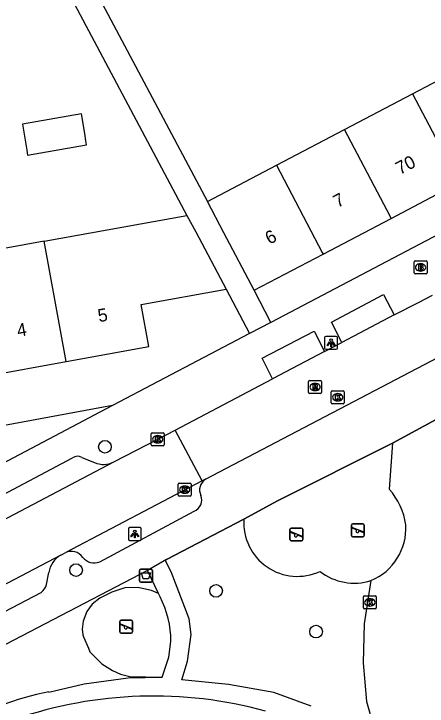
# Model space of a CAD drawing. Extents: x 163010 to 163853, y 382793 to 383982.
# Drawn here: x 163464.5 to 163496.4, y 383570.7 to 383624.2 of the extents above; entities that cross this region are included whole.
import ezdxf

# ---------------------------------------------------------------- set-up
doc = ezdxf.new("R2010")
doc.units = 0
for name, color, linetype in [('IMGEO_Afvalbak', 7, 'Continuous'), ('IMGEO_Boom', 7, 'Continuous'), ('IMGEO_Brandkraan', 7, 'Continuous'), ('IMGEO_Groenvoorziening', 7, 'Continuous'), ('IMGEO_Hek', 7, 'Continuous'), ('IMGEO_Kolk', 7, 'Continuous'), ('IMGEO_Lichtpunt', 7, 'Continuous'), ('IMGEO_Pand', 7, 'Continuous'), ('IMGEO_Pand_nummerreeks', 7, 'Continuous'), ('IMGEO_Rijbaan_lokaal_open', 7, 'Continuous'), ('IMGEO_Rioolput', 7, 'Continuous'), ('IMGEO_Speelvoorziening', 7, 'Continuous'), ('IMGEO_Voetpad_gesloten', 7, 'Continuous'), ('IMGEO_Voetpad_open', 7, 'Continuous')]:
    doc.layers.add(name, color=color, linetype=linetype)

msp = doc.modelspace()

# ---------------------------------------------------------------- linework, layer by layer
at = {"layer": 'IMGEO_Afvalbak'}
for p, q in [((163474.199, 383580.415), (163474.199, 383581.215)), ((163474.199, 383581.215), (163474.199, 383580.415)), ((163474.299, 383581.315), (163475.089, 383581.315)), ((163475.089, 383581.315), (163474.299, 383581.315)), ((163475.189, 383581.215), (163475.189, 383580.415)), ((163475.189, 383580.415), (163475.189, 383581.215)), ((163475.089, 383580.315), (163474.299, 383580.315)), ((163474.299, 383580.315), (163475.089, 383580.315))]:
    msp.add_line(p, q, dxfattribs=at)
msp.add_lwpolyline([(163474.342, 383581.029), (163475.046, 383581.029), (163474.897, 383580.559), (163474.491, 383580.559), (163474.342, 383581.029)], dxfattribs=at)
for centre, start, end in [((163474.299, 383581.215), 90, 180), ((163474.299, 383581.215), 90, 180), ((163475.089, 383581.215), 0, 90), ((163475.089, 383581.215), 360, 90), ((163474.299, 383580.415), 180, 270), ((163474.299, 383580.415), 180, 270), ((163475.089, 383580.415), 270, 0), ((163475.089, 383580.415), 270, 0)]:
    msp.add_arc(centre, 0.1, start, end, dxfattribs=at)
at = {"layer": 'IMGEO_Boom'}
for centre in [(163471.527, 383590.769), (163469.291, 383581.241), (163480.108, 383579.643), (163487.835, 383576.493)]:
    msp.add_circle(centre, 0.489, dxfattribs=at)
at = {"layer": 'IMGEO_Brandkraan'}
for p, q in [((163495.41, 383604.198), (163495.41, 383605.05)), ((163495.485, 383605.124), (163496.337, 383605.124)), ((163495.898, 383604.904), (163495.923, 383604.904)), ((163496.411, 383605.05), (163496.411, 383604.198)), ((163495.921, 383604.344), (163495.896, 383604.344)), ((163496.337, 383604.124), (163495.485, 383604.124))]:
    msp.add_line(p, q, dxfattribs=at)
for points in [[(163495.41, 383604.198), (163495.41, 383605.05)], [(163495.485, 383605.124), (163496.337, 383605.124)], [(163495.758, 383604.824), (163495.758, 383604.424), (163495.971, 383604.424)], [(163495.989, 383604.824), (163495.758, 383604.824)], [(163495.937, 383604.743), (163495.883, 383604.743), (163495.883, 383604.667)], [(163496.411, 383605.05), (163496.411, 383604.198)], [(163495.883, 383604.667), (163495.936, 383604.667)], [(163495.945, 383604.591), (163495.883, 383604.591), (163495.883, 383604.51)], [(163495.883, 383604.51), (163495.945, 383604.51)], [(163496.337, 383604.124), (163495.485, 383604.124)]]:
    msp.add_lwpolyline(points, dxfattribs=at)
for centre, radius, start, end in [((163495.487, 383605.048), 0.0765, 91.552, 178.448), ((163495.487, 383605.048), 0.0765, 91.552, 178.448), ((163495.938, 383604.705), 0.0379, 267.8285, 90.9355), ((163495.993, 383604.679), 0.145, 59.4692, 91.5367), ((163496.018, 383604.726), 0.0922, 285.5137, 58.1501), ((163496.335, 383605.048), 0.0765, 1.552, 88.448), ((163496.335, 383605.048), 0.0765, 1.552, 88.448), ((163495.487, 383604.2), 0.0765, 181.552, 268.448), ((163495.487, 383604.2), 0.0765, 181.552, 268.448), ((163495.946, 383604.55), 0.0404, 269.8759, 90.5077), ((163495.977, 383604.675), 0.251, 268.6676, 293.5347), ((163496.023, 383604.534), 0.105, 301.3115, 78.989), ((163496.335, 383604.2), 0.0765, 271.552, 358.448), ((163496.335, 383604.2), 0.0765, 271.552, 358.448)]:
    msp.add_arc(centre, radius, start, end, dxfattribs=at)
for centre, major_axis, ratio, start_param, end_param in [((163495.897, 383604.624), (-0.387, 0.002), 0.722429, 4.712389, 7.853982), ((163495.922, 383604.624), (-0.39, 0.002), 0.717154, 1.570796, 4.712389)]:
    msp.add_ellipse(centre, major_axis=major_axis, ratio=ratio, start_param=start_param, end_param=end_param, dxfattribs=at)
at = {"layer": 'IMGEO_Groenvoorziening'}
msp.add_lwpolyline([(163475.652, 383579.449), (163475.132, 383579.677), (163474.079, 383579.907), (163473.075, 383579.874), (163472.07, 383579.545), (163471.126, 383579.069), (163470.535, 383578.623), (163470.123, 383578.054), (163469.84, 383577.299), (163469.767, 383576.684), (163469.816, 383576.237), (163469.858, 383576.084), (163470.244, 383575.208), (163470.363, 383574.937), (163471.284, 383574.003), (163472.101, 383573.497), (163472.72, 383573.204), (163473.437, 383573.016), (163475.956, 383572.983)], dxfattribs=at)
for centre, radius, start, end in [((163486.398, 383584.912), 4.151, 176.2477, 294.827), ((163490.773, 383584.502), 4.266, 231.9068, 287.8166)]:
    msp.add_arc(centre, radius, start, end, dxfattribs=at)
at = {"layer": 'IMGEO_Hek'}
for points in [[(163493.744, 383591.049), (163502.183, 383595.625)], [(163484.853, 383586.589), (163493.744, 383591.049)], [(163482.256, 383585.184), (163484.853, 383586.589)], [(163476.288, 383582.075), (163482.256, 383585.184)], [(163474.824, 383581.222), (163451.072, 383568.864)]]:
    msp.add_lwpolyline(points, dxfattribs=at)
at = {"layer": 'IMGEO_Kolk'}
for p, q in [((163489.086, 383595.097), (163489.938, 383595.097)), ((163489.011, 383594.171), (163489.011, 383595.023)), ((163489.499, 383594.877), (163489.524, 383594.877)), ((163490.012, 383595.023), (163490.012, 383594.171)), ((163489.938, 383594.097), (163489.086, 383594.097)), ((163489.522, 383594.317), (163489.497, 383594.317)), ((163475.104, 383590.928), (163475.104, 383591.78)), ((163475.179, 383591.854), (163476.031, 383591.854)), ((163475.592, 383591.634), (163475.617, 383591.634)), ((163476.105, 383591.78), (163476.105, 383590.928)), ((163476.031, 383590.854), (163475.179, 383590.854)), ((163475.615, 383591.074), (163475.59, 383591.074)), ((163477.189, 383587.035), (163477.189, 383587.887)), ((163477.264, 383587.961), (163478.116, 383587.961)), ((163477.677, 383587.741), (163477.702, 383587.741)), ((163478.19, 383587.887), (163478.19, 383587.035)), ((163477.7, 383587.181), (163477.675, 383587.181)), ((163478.116, 383586.961), (163477.264, 383586.961)), ((163491.491, 383578.321), (163491.491, 383579.173)), ((163491.566, 383579.247), (163492.418, 383579.247)), ((163491.979, 383579.027), (163492.004, 383579.027)), ((163492.492, 383579.173), (163492.492, 383578.321)), ((163492.418, 383578.247), (163491.566, 383578.247)), ((163492.002, 383578.467), (163491.977, 383578.467))]:
    msp.add_line(p, q, dxfattribs=at)
for points in [[(163489.086, 383595.097), (163489.938, 383595.097)], [(163489.011, 383594.171), (163489.011, 383595.023)], [(163489.332, 383594.797), (163489.455, 383594.797), (163489.455, 383594.646), (163489.585, 383594.797), (163489.749, 383594.797), (163489.603, 383594.646), (163489.756, 383594.397), (163489.604, 383594.397), (163489.519, 383594.561), (163489.455, 383594.494), (163489.455, 383594.397), (163489.332, 383594.397), (163489.332, 383594.797)], [(163490.012, 383595.023), (163490.012, 383594.171)], [(163489.938, 383594.097), (163489.086, 383594.097)], [(163475.104, 383590.928), (163475.104, 383591.78)], [(163475.179, 383591.854), (163476.031, 383591.854)], [(163475.425, 383591.554), (163475.548, 383591.554), (163475.548, 383591.403), (163475.678, 383591.554), (163475.842, 383591.554), (163475.696, 383591.403), (163475.849, 383591.154), (163475.697, 383591.154), (163475.612, 383591.318), (163475.548, 383591.251), (163475.548, 383591.154), (163475.425, 383591.154), (163475.425, 383591.554)], [(163476.105, 383591.78), (163476.105, 383590.928)], [(163476.031, 383590.854), (163475.179, 383590.854)], [(163477.189, 383587.035), (163477.189, 383587.887)], [(163477.264, 383587.961), (163478.116, 383587.961)], [(163477.51, 383587.661), (163477.633, 383587.661), (163477.633, 383587.51), (163477.763, 383587.661), (163477.927, 383587.661), (163477.781, 383587.51), (163477.934, 383587.261), (163477.782, 383587.261), (163477.697, 383587.425), (163477.633, 383587.358), (163477.633, 383587.261), (163477.51, 383587.261), (163477.51, 383587.661)], [(163478.19, 383587.887), (163478.19, 383587.035)], [(163478.116, 383586.961), (163477.264, 383586.961)], [(163491.491, 383578.321), (163491.491, 383579.173)], [(163491.566, 383579.247), (163492.418, 383579.247)], [(163492.492, 383579.173), (163492.492, 383578.321)], [(163491.812, 383578.947), (163491.935, 383578.947), (163491.935, 383578.796), (163492.065, 383578.947), (163492.229, 383578.947), (163492.083, 383578.796), (163492.236, 383578.547), (163492.084, 383578.547), (163491.999, 383578.711), (163491.935, 383578.644), (163491.935, 383578.547), (163491.812, 383578.547), (163491.812, 383578.947)], [(163492.418, 383578.247), (163491.566, 383578.247)]]:
    msp.add_lwpolyline(points, dxfattribs=at)
for centre, start, end in [((163489.088, 383595.021), 91.552, 178.448), ((163489.088, 383595.021), 91.552, 178.448), ((163489.936, 383595.021), 1.552, 88.448), ((163489.936, 383595.021), 1.552, 88.448), ((163489.088, 383594.173), 181.552, 268.448), ((163489.088, 383594.173), 181.552, 268.448), ((163489.936, 383594.173), 271.552, 358.448), ((163489.936, 383594.173), 271.552, 358.448), ((163475.181, 383591.778), 91.552, 178.448), ((163475.181, 383591.778), 91.552, 178.448), ((163476.029, 383591.778), 1.552, 88.448), ((163476.029, 383591.778), 1.552, 88.448), ((163475.181, 383590.93), 181.552, 268.448), ((163475.181, 383590.93), 181.552, 268.448), ((163476.029, 383590.93), 271.552, 358.448), ((163476.029, 383590.93), 271.552, 358.448), ((163477.266, 383587.885), 91.552, 178.448), ((163477.266, 383587.885), 91.552, 178.448), ((163478.114, 383587.885), 1.552, 88.448), ((163478.114, 383587.885), 1.552, 88.448), ((163477.266, 383587.037), 181.552, 268.448), ((163477.266, 383587.037), 181.552, 268.448), ((163478.114, 383587.037), 271.552, 358.448), ((163478.114, 383587.037), 271.552, 358.448), ((163491.568, 383579.171), 91.552, 178.448), ((163491.568, 383579.171), 91.552, 178.448), ((163492.416, 383579.171), 1.552, 88.448), ((163492.416, 383579.171), 1.552, 88.448), ((163491.568, 383578.323), 181.552, 268.448), ((163491.568, 383578.323), 181.552, 268.448), ((163492.416, 383578.323), 271.552, 358.448), ((163492.416, 383578.323), 271.552, 358.448)]:
    msp.add_arc(centre, 0.0765, start, end, dxfattribs=at)
for centre, major_axis, ratio, start_param, end_param in [((163489.498, 383594.597), (-0.387, 0.002), 0.722429, 4.712389, 7.853982), ((163489.523, 383594.597), (-0.39, 0.002), 0.717154, 1.570796, 4.712389), ((163475.591, 383591.354), (-0.387, 0.002), 0.722429, 4.712389, 7.853982), ((163475.616, 383591.354), (-0.39, 0.002), 0.717154, 1.570796, 4.712389), ((163477.676, 383587.461), (-0.387, 0.002), 0.722429, 4.712389, 7.853982), ((163477.701, 383587.461), (-0.39, 0.002), 0.717154, 1.570796, 4.712389), ((163491.978, 383578.747), (-0.387, 0.002), 0.722429, 4.712389, 7.853982), ((163492.003, 383578.747), (-0.39, 0.002), 0.717154, 1.570796, 4.712389)]:
    msp.add_ellipse(centre, major_axis=major_axis, ratio=ratio, start_param=start_param, end_param=end_param, dxfattribs=at)
at = {"layer": 'IMGEO_Lichtpunt'}
for p, q in [((163488.497, 383599.204), (163488.497, 383598.397)), ((163488.497, 383599.204), (163488.497, 383598.397)), ((163489.399, 383599.299), (163488.591, 383599.299)), ((163489.399, 383599.299), (163488.591, 383599.299)), ((163489.493, 383598.397), (163489.493, 383599.204)), ((163489.493, 383598.397), (163489.493, 383599.204)), ((163488.591, 383598.303), (163489.399, 383598.303)), ((163488.591, 383598.303), (163489.399, 383598.303)), ((163473.336, 383584.438), (163473.336, 383583.631)), ((163473.336, 383584.438), (163473.336, 383583.631)), ((163474.238, 383584.533), (163473.43, 383584.533)), ((163474.238, 383584.533), (163473.43, 383584.533)), ((163474.332, 383583.631), (163474.332, 383584.438)), ((163474.332, 383583.631), (163474.332, 383584.438)), ((163473.43, 383583.537), (163474.238, 383583.537)), ((163473.43, 383583.537), (163474.238, 383583.537))]:
    msp.add_line(p, q, dxfattribs=at)
for points in [[(163488.871, 383598.868), (163488.91, 383598.84), (163488.722, 383598.578), (163488.684, 383598.605), (163488.871, 383598.868)], [(163488.973, 383598.82), (163489.02, 383598.82), (163489.02, 383598.498), (163488.973, 383598.498), (163488.973, 383598.82)], [(163489.083, 383598.84), (163489.121, 383598.867), (163489.308, 383598.605), (163489.269, 383598.577), (163489.083, 383598.84)], [(163473.71, 383584.102), (163473.749, 383584.074), (163473.561, 383583.812), (163473.523, 383583.839), (163473.71, 383584.102)], [(163473.812, 383584.054), (163473.859, 383584.054), (163473.859, 383583.732), (163473.812, 383583.732), (163473.812, 383584.054)], [(163473.922, 383584.074), (163473.96, 383584.101), (163474.147, 383583.839), (163474.108, 383583.811), (163473.922, 383584.074)]]:
    msp.add_lwpolyline(points, dxfattribs=at)
for centre in [(163488.996, 383599.002), (163473.835, 383584.236)]:
    msp.add_circle(centre, 0.0994, dxfattribs=at)
for centre, start, end in [((163488.591, 383599.204), 90, 180), ((163488.591, 383599.204), 90, 180), ((163489.399, 383599.204), 0, 90), ((163489.399, 383599.204), 0, 90), ((163488.591, 383598.397), 180, 270), ((163488.591, 383598.397), 180, 270), ((163489.399, 383598.397), 270, 0), ((163489.399, 383598.397), 270, 360), ((163473.43, 383584.438), 90, 180), ((163473.43, 383584.438), 90, 180), ((163474.238, 383584.438), 0, 90), ((163474.238, 383584.438), 0, 90), ((163473.43, 383583.631), 180, 270), ((163473.43, 383583.631), 180, 270), ((163474.238, 383583.631), 270, 0), ((163474.238, 383583.631), 270, 360)]:
    msp.add_arc(centre, 0.0946, start, end, dxfattribs=at)
at = {"layer": 'IMGEO_Pand'}
for points in [[(163495.293, 383618.038), (163500, 383620.508), (163500.553, 383620.798)], [(163490.033, 383615.277), (163495.293, 383618.038)], [(163495.293, 383618.038), (163498.834, 383611.292), (163498.895, 383611.176)], [(163465.491, 383613.674), (163465.551, 383613.305), (163470.105, 383614.107), (163470.054, 383614.417), (163469.965, 383614.962), (163469.716, 383616.493), (163465.163, 383615.691), (163465.491, 383613.674)], [(163484.774, 383612.517), (163490.033, 383615.277)], [(163493.636, 383608.416), (163493.575, 383608.532), (163490.033, 383615.277)], [(163479.446, 383609.721), (163484.774, 383612.517)], [(163484.774, 383612.517), (163488.315, 383605.771), (163488.375, 383605.656)], [(163493.636, 383608.416), (163498.895, 383611.176)], [(163483.05, 383602.861), (163480.724, 383607.288), (163479.446, 383609.721)], [(163466.828, 383606.643), (163477.859, 383608.649)], [(163477.859, 383608.649), (163478.537, 383607.372), (163480.882, 383602.956)], [(163488.375, 383605.656), (163493.636, 383608.416)], [(163466.828, 383606.643), (163460.621, 383605.514)], [(163468.525, 383597.365), (163466.828, 383606.643)], [(163483.05, 383602.861), (163488.375, 383605.656)], [(163468.525, 383597.365), (163474.917, 383598.527), (163474.329, 383601.764), (163480.882, 383602.956)], [(163462.308, 383596.234), (163468.525, 383597.365)]]:
    msp.add_lwpolyline(points, dxfattribs=at)
at = {"layer": 'IMGEO_Rijbaan_lokaal_open'}
for points in [[(163493.883, 383600.952), (163495.76, 383601.925), (163496.842, 383602.483)], [(163493.883, 383600.952), (163489.839, 383598.828)], [(163488.5, 383598.125), (163489.839, 383598.828)], [(163479.288, 383588.263), (163498.927, 383598.534)], [(163488.5, 383598.125), (163484.483, 383596.015)], [(163476.959, 383592.064), (163484.483, 383596.015)], [(163472.21, 383589.602), (163475.602, 383591.351), (163476.959, 383592.064)], [(163479.039, 383588.133), (163476.959, 383592.064)], [(163449.529, 383577.687), (163450.513, 383578.228), (163457.282, 383581.762), (163472.21, 383589.602)], [(163479.039, 383588.133), (163468.454, 383582.579)], [(163479.288, 383588.263), (163479.039, 383588.133)], [(163468.111, 383582.399), (163452.684, 383574.326)], [(163468.111, 383582.399), (163468.454, 383582.579)]]:
    msp.add_lwpolyline(points, dxfattribs=at)
at = {"layer": 'IMGEO_Rioolput'}
for p, q in [((163487.257, 383594.961), (163487.257, 383595.813)), ((163487.332, 383595.887), (163488.184, 383595.887)), ((163487.745, 383595.667), (163487.77, 383595.667)), ((163488.258, 383595.813), (163488.258, 383594.961)), ((163487.768, 383595.107), (163487.743, 383595.107)), ((163488.184, 383594.887), (163487.332, 383594.887))]:
    msp.add_line(p, q, dxfattribs=at)
for points in [[(163487.257, 383594.961), (163487.257, 383595.813)], [(163487.332, 383595.887), (163488.184, 383595.887)], [(163488.258, 383595.813), (163488.258, 383594.961)], [(163487.846, 383595.585), (163487.594, 383595.587), (163487.594, 383595.187)], [(163487.594, 383595.187), (163487.718, 383595.187), (163487.718, 383595.349), (163487.729, 383595.349)], [(163487.772, 383595.506), (163487.718, 383595.506), (163487.718, 383595.425)], [(163487.718, 383595.425), (163487.77, 383595.425)], [(163487.776, 383595.32), (163487.847, 383595.187), (163487.987, 383595.187), (163487.922, 383595.313)], [(163488.184, 383594.887), (163487.332, 383594.887)]]:
    msp.add_lwpolyline(points, dxfattribs=at)
for centre, radius, start, end in [((163487.334, 383595.811), 0.0765, 91.552, 178.448), ((163487.334, 383595.811), 0.0765, 91.552, 178.448), ((163488.182, 383595.811), 0.0765, 1.552, 88.448), ((163488.182, 383595.811), 0.0765, 1.552, 88.448), ((163487.728, 383595.296), 0.0533, 26.0293, 88.6989), ((163487.754, 383595.614), 0.19, 274.7715, 282.9687), ((163487.778, 383595.41), 0.0964, 77.0061, 93.1865), ((163487.792, 383595.467), 0.0378, 276.6634, 79.6772), ((163487.845, 383595.475), 0.109, 350.3612, 89.416), ((163487.843, 383595.475), 0.112, 277.5842, 350.9817), ((163487.827, 383595.26), 0.108, 29.5134, 73.7905), ((163487.334, 383594.963), 0.0765, 181.552, 268.448), ((163487.334, 383594.963), 0.0765, 181.552, 268.448), ((163488.182, 383594.963), 0.0765, 271.552, 358.448), ((163488.182, 383594.963), 0.0765, 271.552, 358.448)]:
    msp.add_arc(centre, radius, start, end, dxfattribs=at)
for centre, major_axis, ratio, start_param, end_param in [((163487.744, 383595.387), (-0.387, 0.002), 0.722429, 4.712389, 7.853982), ((163487.769, 383595.387), (-0.39, 0.002), 0.717154, 1.570796, 4.712389)]:
    msp.add_ellipse(centre, major_axis=major_axis, ratio=ratio, start_param=start_param, end_param=end_param, dxfattribs=at)
at = {"layer": 'IMGEO_Speelvoorziening'}
for p, q in [((163485.823, 383583.598), (163485.823, 383584.398)), ((163485.823, 383584.398), (163485.823, 383583.598)), ((163485.923, 383584.498), (163486.713, 383584.498)), ((163486.713, 383584.498), (163485.923, 383584.498)), ((163486.813, 383584.398), (163486.813, 383583.598)), ((163486.813, 383583.598), (163486.813, 383584.398)), ((163490.571, 383583.923), (163490.571, 383584.723)), ((163490.571, 383584.723), (163490.571, 383583.923)), ((163490.954, 383584.351), (163490.615, 383584.488)), ((163490.64, 383584.548), (163491.516, 383584.195)), ((163490.671, 383584.823), (163491.461, 383584.823)), ((163491.461, 383584.823), (163490.671, 383584.823)), ((163491.561, 383584.723), (163491.561, 383583.923)), ((163491.561, 383583.923), (163491.561, 383584.723)), ((163486.206, 383584.026), (163485.867, 383584.163)), ((163485.892, 383584.223), (163486.768, 383583.87)), ((163486.744, 383583.81), (163486.404, 383583.947)), ((163491.492, 383584.135), (163491.152, 383584.272)), ((163486.713, 383583.498), (163485.923, 383583.498)), ((163485.923, 383583.498), (163486.713, 383583.498)), ((163491.461, 383583.823), (163490.671, 383583.823)), ((163490.671, 383583.823), (163491.461, 383583.823)), ((163472.668, 383576.47), (163472.668, 383577.27)), ((163472.668, 383577.27), (163472.668, 383576.47)), ((163473.051, 383576.898), (163472.712, 383577.035)), ((163472.737, 383577.095), (163473.613, 383576.742)), ((163472.768, 383577.37), (163473.558, 383577.37)), ((163473.558, 383577.37), (163472.768, 383577.37)), ((163473.658, 383577.27), (163473.658, 383576.47)), ((163473.658, 383576.47), (163473.658, 383577.27)), ((163473.558, 383576.37), (163472.768, 383576.37)), ((163472.768, 383576.37), (163473.558, 383576.37)), ((163473.589, 383576.682), (163473.249, 383576.819))]:
    msp.add_line(p, q, dxfattribs=at)
for centre, radius, start, end in [((163485.923, 383584.398), 0.1, 90, 180), ((163485.923, 383584.398), 0.1, 90, 180), ((163486.713, 383584.398), 0.1, 0, 90), ((163486.713, 383584.398), 0.1, 360, 90), ((163490.671, 383584.723), 0.1, 90, 180), ((163490.671, 383584.723), 0.1, 90, 180), ((163490.628, 383584.518), 0.0327, 68.078, 248.078), ((163491.461, 383584.723), 0.1, 0, 90), ((163491.461, 383584.723), 0.1, 360, 90), ((163485.88, 383584.193), 0.0327, 68.078, 248.078), ((163486.285, 383583.936), 0.12, 130.9928, 5.1632), ((163486.756, 383583.84), 0.0327, 248.078, 68.078), ((163490.671, 383583.923), 0.1, 180, 270), ((163490.671, 383583.923), 0.1, 180, 270), ((163491.033, 383584.261), 0.12, 130.9928, 5.1632), ((163491.461, 383583.923), 0.1, 270, 0), ((163491.461, 383583.923), 0.1, 270, 0), ((163491.504, 383584.165), 0.0327, 248.078, 68.078), ((163485.923, 383583.598), 0.1, 180, 270), ((163485.923, 383583.598), 0.1, 180, 270), ((163486.713, 383583.598), 0.1, 270, 0), ((163486.713, 383583.598), 0.1, 270, 0), ((163472.768, 383577.27), 0.1, 90, 180), ((163472.768, 383577.27), 0.1, 90, 180), ((163472.725, 383577.065), 0.0327, 68.078, 248.078), ((163473.13, 383576.808), 0.12, 130.9928, 5.1632), ((163473.558, 383577.27), 0.1, 0, 90), ((163473.558, 383577.27), 0.1, 360, 90), ((163472.768, 383576.47), 0.1, 180, 270), ((163472.768, 383576.47), 0.1, 180, 270), ((163473.558, 383576.47), 0.1, 270, 0), ((163473.558, 383576.47), 0.1, 270, 0), ((163473.601, 383576.712), 0.0327, 248.078, 68.078)]:
    msp.add_arc(centre, radius, start, end, dxfattribs=at)
at = {"layer": 'IMGEO_Voetpad_gesloten'}
msp.add_arc((163475.277, 383538.852), 32.665, 74.6195, 109.0604, dxfattribs=at)
at = {"layer": 'IMGEO_Voetpad_open'}
for points in [[(163573.296, 383648.71), (163573.963, 383647.424), (163500, 383608.597), (163496.281, 383606.645), (163484.352, 383600.383)], [(163470.685, 383629.601), (163467.663, 383627.853), (163477.859, 383608.649)], [(163471.825, 383628.445), (163470.061, 383627.398), (163479.446, 383609.721)], [(163480.882, 383602.956), (163482.707, 383599.519)], [(163484.352, 383600.383), (163483.05, 383602.861)], [(163516.226, 383602.973), (163502.183, 383595.625), (163493.744, 383591.049)], [(163489.839, 383598.828), (163489.018, 383600.406), (163493.039, 383602.527), (163493.883, 383600.952)], [(163484.352, 383600.383), (163482.707, 383599.519)], [(163482.707, 383599.519), (163472.11, 383593.956)], [(163484.483, 383596.015), (163483.674, 383597.625), (163487.689, 383599.71), (163488.5, 383598.125)], [(163472.11, 383593.956), (163446.651, 383589.25), (163442.383, 383588.465)], [(163472.11, 383593.956), (163459.945, 383587.552)], [(163493.744, 383591.049), (163484.853, 383586.589), (163482.256, 383585.184)], [(163493.744, 383591.049), (163493.487, 383587.506)], [(163462.793, 383586.617), (163469.015, 383589.922)], [(163469.747, 383589.943), (163470.715, 383589.561)], [(163471.137, 383581.892), (163478.412, 383585.802)], [(163482.256, 383585.184), (163476.288, 383582.075)], [(163476.288, 383582.075), (163474.824, 383581.222)], [(163487.454, 383570.736), (163484.566, 383571.797), (163481.07, 383572.405), (163477.476, 383572.762), (163477.901, 383574.221), (163478.176, 383576.276), (163478.041, 383577.472), (163476.648, 383581.114), (163476.196, 383581.956), (163476.288, 383582.075)], [(163474.824, 383581.222), (163451.072, 383568.864)], [(163475.652, 383579.449), (163474.824, 383581.222)], [(163467.022, 383580.14), (163467.192, 383581.066)], [(163492.078, 383580.441), (163491.559, 383577.09), (163491.465, 383574.077), (163491.745, 383571.09), (163492.285, 383569.185), (163492.83, 383568.018)], [(163455.894, 383573.918), (163466.587, 383579.528)], [(163475.781, 383579.174), (163475.652, 383579.449)], [(163475.956, 383572.983), (163476.465, 383574.525), (163476.622, 383575.74)], [(163467.18, 383571.829), (163469.91, 383572.467), (163473.333, 383572.913), (163475.956, 383572.983)]]:
    msp.add_lwpolyline(points, dxfattribs=at)
for centre, radius, start, end in [((163469.398, 383589.33), 0.705, 60.3525, 122.9341), ((163471.42, 383591.135), 1.725, 245.8737, 297.2682), ((163479.801, 383587.449), 0.962, 122.1967, 207.0763), ((163489.548, 383583.999), 5.274, 8.0697, 41.6826), ((163478.083, 383586.669), 0.927, 290.8174, 21.6804), ((163490.418, 383584.473), 4.36, 292.3765, 3.5026), ((163468.994, 383580.807), 1.821, 119.0185, 171.815), ((163468.937, 383581.641), 1.055, 33.6039, 117.2366), ((163470.698, 383582.938), 1.135, 218.949, 292.7747), ((163465.985, 383580.416), 1.073, 304.1119, 345.0789), ((163469.268, 383575.759), 7.354, 359.8526, 27.6696), ((163470.33, 383554.098), 18.009, 100.0729, 124.6752)]:
    msp.add_arc(centre, radius, start, end, dxfattribs=at)

# ---------------------------------------------------------------- texts
at = {"layer": 'IMGEO_Pand_nummerreeks'}
for s, rotation, p in [('70', 27.607, (163494.313, 383611.762)), ('7', 28.3163, (163489.506, 383609.202)), ('6', 28.3163, (163484.244, 383606.367)), ('5', 10.3055, (163471.069, 383600.389)), ('4', 10.3055, (163464.817, 383599.252))]:
    msp.add_text(s, height=1, rotation=rotation, dxfattribs=at).set_placement(p)

doc.saveas('drawing.dxf')
